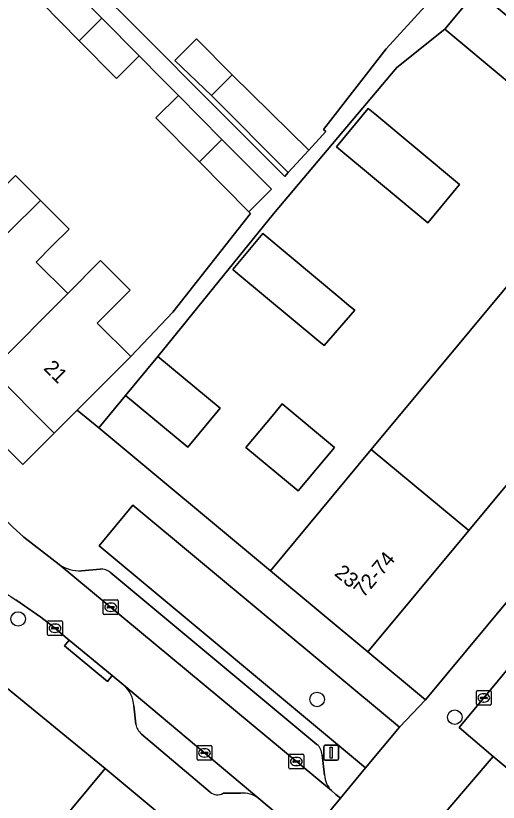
# Model space of a CAD drawing. Extents: x 162523 to 163266, y 381230 to 382050.
# Drawn here: x 162922.1 to 162954.6, y 381623.5 to 381676.5 of the extents above; entities that cross this region are included whole.
import ezdxf

# ---------------------------------------------------------------- set-up
doc = ezdxf.new("R2010")
doc.units = 0
for name, color, linetype in [('IMGEO_Boom', 7, 'Continuous'), ('IMGEO_Erf', 7, 'Continuous'), ('IMGEO_Groenvoorziening', 7, 'Continuous'), ('IMGEO_Kolk', 7, 'Continuous'), ('IMGEO_Lichtmast', 7, 'Continuous'), ('IMGEO_Muur', 7, 'Continuous'), ('IMGEO_Pand', 7, 'Continuous'), ('IMGEO_Pand_nummerreeks', 7, 'Continuous'), ('IMGEO_Parkeervlak_open', 7, 'Continuous'), ('IMGEO_Rijbaan_lokaal_open', 7, 'Continuous'), ('IMGEO_Voetpad_open', 7, 'Continuous')]:
    doc.layers.add(name, color=color, linetype=linetype)

msp = doc.modelspace()

# ---------------------------------------------------------------- linework, layer by layer
at = {"layer": 'IMGEO_Boom'}
for centre in [(162922.272, 381635.876), (162942.432, 381630.451), (162951.717, 381629.255)]:
    msp.add_circle(centre, 0.489, dxfattribs=at)
at = {"layer": 'IMGEO_Erf'}
for points in [[(162881.716, 381687.133), (162922.581, 381646.284), (162924.703, 381648.404), (162920.45, 381652.657), (162920.379, 381652.728), (162916.456, 381656.651), (162916.385, 381656.722), (162916.314, 381656.793), (162912.391, 381660.716), (162912.32, 381660.787), (162912.249, 381660.858), (162908.326, 381664.781), (162908.255, 381664.852), (162908.184, 381664.923), (162904.26, 381668.847), (162904.189, 381668.918), (162904.118, 381668.989), (162900.195, 381672.912), (162900.124, 381672.983), (162900.053, 381673.054), (162896.13, 381676.977)], [(162926.937, 381679.06), (162931.003, 381674.983), (162935.068, 381670.907), (162940.247, 381665.714), (162940.489, 381665.977), (162935.319, 381671.161), (162932.847, 381673.526), (162934.304, 381675.001), (162936.715, 381672.573), (162941.88, 381667.493), (162943.022, 381668.737), (162942.874, 381668.888), (162947.086, 381674.318), (162949.719, 381677.198)], [(162922.089, 381665.783), (162923.771, 381664.101), (162925.713, 381662.158), (162924.578, 381661.024), (162923.492, 381659.939), (162925.615, 381657.817), (162927.836, 381660.036), (162929.823, 381658.048), (162928.796, 381657.022), (162927.602, 381655.829), (162929.867, 381653.565), (162932.708, 381656.555), (162937.94, 381663.216), (162937.823, 381663.334), (162934.495, 381666.69), (162931.554, 381669.654), (162933.077, 381671.176), (162931.969, 381672.293), (162930.435, 381673.839), (162928.912, 381672.317), (162926.397, 381674.853), (162923.861, 381677.409)]]:
    msp.add_lwpolyline(points, dxfattribs=at)
for points in [[(162959.478, 381663.4), (162963.336, 381668.037), (162961.939, 381669.199), (162961.513, 381669.553), (162961.309, 381669.723), (162964.038, 381673.002), (162955.064, 381680.47), (162953.208, 381678.239), (162957.413, 381674.741), (162955.245, 381672.135), (162951.04, 381675.633), (162947.805, 381673.057), (162939.489, 381663.184), (162931.702, 381653.568), (162935.892, 381650.083), (162933.711, 381647.461), (162929.521, 381650.946), (162927.706, 381648.764), (162939.283, 381639.132), (162946.086, 381647.307)], [(162944.172, 381667.35), (162943.737, 381667.712), (162945.887, 381670.296), (162946.322, 381669.934), (162952.045, 381665.171), (162949.895, 381662.587)], [(162949.739, 381630.435), (162976.513, 381662.626), (162972.63, 381665.855), (162966.045, 381657.938), (162952.658, 381641.842), (162945.856, 381633.664)], [(162942.539, 381654.618), (162937.084, 381659.154), (162936.75, 381659.432), (162938.77, 381661.86), (162944.111, 381657.419), (162944.602, 381656.992), (162944.971, 381656.703), (162942.899, 381654.319)], [(162940.074, 381650.371), (162943.601, 381647.438), (162941.164, 381644.507), (162937.636, 381647.44), (162939.505, 381649.687)], [(162921.421, 381617.708), (162928.147, 381625.792), (162921.065, 381631.586), (162916.591, 381635.339), (162914.907, 381633.298), (162919.111, 381629.771), (162916.823, 381626.999), (162912.619, 381630.526), (162908.685, 381625.959), (162890.582, 381603.997), (162889.874, 381603.227), (162901.376, 381593.615), (162908.05, 381601.637)]]:
    msp.add_lwpolyline(points, close=True, dxfattribs=at)
at = {"layer": 'IMGEO_Groenvoorziening'}
msp.add_lwpolyline([(162947.985, 381628.574), (162930.014, 381643.539), (162927.728, 381640.815), (162945.701, 381625.847)], close=True, dxfattribs=at)
at = {"layer": 'IMGEO_Kolk'}
for p, q in [((162928.015, 381636.242), (162928.015, 381637.094)), ((162928.09, 381637.168), (162928.942, 381637.168)), ((162929.016, 381637.094), (162929.016, 381636.242)), ((162928.274, 381636.662), (162928.274, 381636.674)), ((162928.712, 381636.625), (162928.314, 381636.625)), ((162928.317, 381636.711), (162928.715, 381636.711)), ((162928.503, 381636.948), (162928.528, 381636.948)), ((162928.758, 381636.674), (162928.758, 381636.662)), ((162928.942, 381636.168), (162928.09, 381636.168)), ((162928.526, 381636.388), (162928.501, 381636.388)), ((162924.258, 381634.826), (162924.258, 381635.678)), ((162924.333, 381635.752), (162925.185, 381635.752)), ((162924.746, 381635.532), (162924.771, 381635.532)), ((162925.259, 381635.678), (162925.259, 381634.826)), ((162924.517, 381635.246), (162924.517, 381635.258)), ((162924.955, 381635.209), (162924.557, 381635.209)), ((162924.56, 381635.295), (162924.958, 381635.295)), ((162924.769, 381634.972), (162924.744, 381634.972)), ((162925.001, 381635.258), (162925.001, 381635.246)), ((162925.185, 381634.752), (162924.333, 381634.752)), ((162953.173, 381630.131), (162953.173, 381630.983)), ((162953.248, 381631.057), (162954.1, 381631.057)), ((162953.661, 381630.837), (162953.686, 381630.837)), ((162954.174, 381630.983), (162954.174, 381630.131)), ((162953.432, 381630.551), (162953.432, 381630.563)), ((162953.87, 381630.514), (162953.472, 381630.514)), ((162953.475, 381630.6), (162953.873, 381630.6)), ((162953.684, 381630.277), (162953.659, 381630.277)), ((162953.916, 381630.563), (162953.916, 381630.551)), ((162954.1, 381630.057), (162953.248, 381630.057)), ((162934.334, 381626.423), (162934.334, 381627.275)), ((162934.409, 381627.349), (162935.261, 381627.349)), ((162934.822, 381627.129), (162934.847, 381627.129)), ((162935.335, 381627.275), (162935.335, 381626.423)), ((162934.593, 381626.843), (162934.593, 381626.855)), ((162935.031, 381626.806), (162934.633, 381626.806)), ((162934.636, 381626.892), (162935.034, 381626.892)), ((162934.845, 381626.569), (162934.82, 381626.569)), ((162935.077, 381626.855), (162935.077, 381626.843)), ((162940.534, 381625.841), (162940.534, 381626.693)), ((162940.609, 381626.767), (162941.461, 381626.767)), ((162941.022, 381626.547), (162941.047, 381626.547)), ((162941.535, 381626.693), (162941.535, 381625.841)), ((162935.261, 381626.349), (162934.409, 381626.349)), ((162940.793, 381626.261), (162940.793, 381626.273)), ((162941.231, 381626.224), (162940.833, 381626.224)), ((162940.836, 381626.31), (162941.234, 381626.31)), ((162941.045, 381625.987), (162941.02, 381625.987)), ((162941.277, 381626.273), (162941.277, 381626.261)), ((162941.461, 381625.767), (162940.609, 381625.767))]:
    msp.add_line(p, q, dxfattribs=at)
for points in [[(162928.015, 381636.242), (162928.015, 381637.094)], [(162928.09, 381637.168), (162928.942, 381637.168)], [(162929.016, 381637.094), (162929.016, 381636.242)], [(162928.942, 381636.168), (162928.09, 381636.168)], [(162924.258, 381634.826), (162924.258, 381635.678)], [(162924.333, 381635.752), (162925.185, 381635.752)], [(162925.259, 381635.678), (162925.259, 381634.826)], [(162925.185, 381634.752), (162924.333, 381634.752)], [(162953.173, 381630.131), (162953.173, 381630.983)], [(162953.248, 381631.057), (162954.1, 381631.057)], [(162954.174, 381630.983), (162954.174, 381630.131)], [(162954.1, 381630.057), (162953.248, 381630.057)], [(162934.334, 381626.423), (162934.334, 381627.275)], [(162934.409, 381627.349), (162935.261, 381627.349)], [(162935.335, 381627.275), (162935.335, 381626.423)], [(162940.534, 381625.841), (162940.534, 381626.693)], [(162940.609, 381626.767), (162941.461, 381626.767)], [(162941.535, 381626.693), (162941.535, 381625.841)], [(162935.261, 381626.349), (162934.409, 381626.349)], [(162941.461, 381625.767), (162940.609, 381625.767)]]:
    msp.add_lwpolyline(points, dxfattribs=at)
for centre, radius, start, end in [((162928.092, 381637.092), 0.0765, 91.552, 178.448), ((162928.092, 381637.092), 0.0765, 91.552, 178.448), ((162928.94, 381637.092), 0.0765, 1.552, 88.448), ((162928.94, 381637.092), 0.0765, 1.552, 88.448), ((162928.314, 381636.671), 0.0403, 85.8775, 175.7526), ((162928.311, 381636.661), 0.0366, 178.938, 274.7102), ((162928.715, 381636.668), 0.043, 264.8664, 352.4533), ((162928.719, 381636.673), 0.0386, 1.7309, 96.639), ((162928.092, 381636.244), 0.0765, 181.552, 268.448), ((162928.092, 381636.244), 0.0765, 181.552, 268.448), ((162928.94, 381636.244), 0.0765, 271.552, 358.448), ((162928.94, 381636.244), 0.0765, 271.552, 358.448), ((162924.335, 381635.676), 0.0765, 91.552, 178.448), ((162924.335, 381635.676), 0.0765, 91.552, 178.448), ((162925.183, 381635.676), 0.0765, 1.552, 88.448), ((162925.183, 381635.676), 0.0765, 1.552, 88.448), ((162924.557, 381635.255), 0.0403, 85.8775, 175.7526), ((162924.554, 381635.245), 0.0366, 178.938, 274.7102), ((162924.958, 381635.252), 0.043, 264.8664, 352.4533), ((162924.962, 381635.257), 0.0386, 1.7309, 96.639), ((162924.335, 381634.828), 0.0765, 181.552, 268.448), ((162924.335, 381634.828), 0.0765, 181.552, 268.448), ((162925.183, 381634.828), 0.0765, 271.552, 358.448), ((162925.183, 381634.828), 0.0765, 271.552, 358.448), ((162953.25, 381630.981), 0.0765, 91.552, 178.448), ((162953.25, 381630.981), 0.0765, 91.552, 178.448), ((162954.098, 381630.981), 0.0765, 1.552, 88.448), ((162954.098, 381630.981), 0.0765, 1.552, 88.448), ((162953.25, 381630.133), 0.0765, 181.552, 268.448), ((162953.25, 381630.133), 0.0765, 181.552, 268.448), ((162953.472, 381630.56), 0.0403, 85.8775, 175.7526), ((162953.469, 381630.55), 0.0366, 178.938, 274.7102), ((162953.873, 381630.557), 0.043, 264.8664, 352.4533), ((162953.877, 381630.562), 0.0386, 1.7309, 96.639), ((162954.098, 381630.133), 0.0765, 271.552, 358.448), ((162954.098, 381630.133), 0.0765, 271.552, 358.448), ((162934.411, 381627.273), 0.0765, 91.552, 178.448), ((162934.411, 381627.273), 0.0765, 91.552, 178.448), ((162935.259, 381627.273), 0.0765, 1.552, 88.448), ((162935.259, 381627.273), 0.0765, 1.552, 88.448), ((162934.411, 381626.425), 0.0765, 181.552, 268.448), ((162934.411, 381626.425), 0.0765, 181.552, 268.448), ((162934.633, 381626.852), 0.0403, 85.8775, 175.7526), ((162934.63, 381626.842), 0.0366, 178.938, 274.7102), ((162935.034, 381626.849), 0.043, 264.8664, 352.4533), ((162935.038, 381626.854), 0.0386, 1.7309, 96.639), ((162935.259, 381626.425), 0.0765, 271.552, 358.448), ((162935.259, 381626.425), 0.0765, 271.552, 358.448), ((162940.611, 381626.691), 0.0765, 91.552, 178.448), ((162940.611, 381626.691), 0.0765, 91.552, 178.448), ((162941.459, 381626.691), 0.0765, 1.552, 88.448), ((162941.459, 381626.691), 0.0765, 1.552, 88.448), ((162940.833, 381626.27), 0.0403, 85.8775, 175.7526), ((162940.83, 381626.26), 0.0366, 178.938, 274.7102), ((162941.234, 381626.267), 0.043, 264.8664, 352.4533), ((162941.238, 381626.272), 0.0386, 1.7309, 96.639), ((162940.611, 381625.843), 0.0765, 181.552, 268.448), ((162940.611, 381625.843), 0.0765, 181.552, 268.448), ((162941.459, 381625.843), 0.0765, 271.552, 358.448), ((162941.459, 381625.843), 0.0765, 271.552, 358.448)]:
    msp.add_arc(centre, radius, start, end, dxfattribs=at)
for centre, major_axis, ratio, start_param, end_param in [((162928.502, 381636.668), (-0.387, 0.002), 0.722429, 4.712389, 7.853982), ((162928.527, 381636.668), (-0.39, 0.002), 0.717154, 1.570796, 4.712389), ((162924.745, 381635.252), (-0.387, 0.002), 0.722429, 4.712389, 7.853982), ((162924.77, 381635.252), (-0.39, 0.002), 0.717154, 1.570796, 4.712389), ((162953.66, 381630.557), (-0.387, 0.002), 0.722429, 4.712389, 7.853982), ((162953.685, 381630.557), (-0.39, 0.002), 0.717154, 1.570796, 4.712389), ((162934.821, 381626.849), (-0.387, 0.002), 0.722429, 4.712389, 7.853982), ((162934.846, 381626.849), (-0.39, 0.002), 0.717154, 1.570796, 4.712389), ((162941.021, 381626.267), (-0.387, 0.002), 0.722429, 4.712389, 7.853982), ((162941.046, 381626.267), (-0.39, 0.002), 0.717154, 1.570796, 4.712389)]:
    msp.add_ellipse(centre, major_axis=major_axis, ratio=ratio, start_param=start_param, end_param=end_param, dxfattribs=at)
at = {"layer": 'IMGEO_Lichtmast'}
for p, q in [((162942.887, 381626.457), (162942.887, 381627.257)), ((162942.887, 381627.257), (162942.887, 381626.457)), ((162942.987, 381627.357), (162943.777, 381627.357)), ((162943.777, 381627.357), (162942.987, 381627.357)), ((162943.877, 381627.257), (162943.877, 381626.457)), ((162943.877, 381626.457), (162943.877, 381627.257)), ((162943.777, 381626.357), (162942.987, 381626.357)), ((162942.987, 381626.357), (162943.777, 381626.357))]:
    msp.add_line(p, q, dxfattribs=at)
msp.add_lwpolyline([(162943.307, 381627.232), (162943.457, 381627.232), (162943.457, 381626.482), (162943.307, 381626.482), (162943.307, 381627.232)], dxfattribs=at)
for centre, start, end in [((162942.987, 381627.257), 90, 180), ((162942.987, 381627.257), 90, 180), ((162943.777, 381627.257), 0, 90), ((162943.777, 381627.257), 360, 90), ((162942.987, 381626.457), 180, 270), ((162942.987, 381626.457), 180, 270), ((162943.777, 381626.457), 270, 0), ((162943.777, 381626.457), 270, 0)]:
    msp.add_arc(centre, 0.1, start, end, dxfattribs=at)
at = {"layer": 'IMGEO_Muur'}
for points in [[(162939.283, 381639.132), (162927.706, 381648.764)], [(162928.147, 381625.792), (162921.065, 381631.586)]]:
    msp.add_lwpolyline(points, dxfattribs=at)
at = {"layer": 'IMGEO_Pand'}
for points in [[(162925.385, 381678.931), (162923.861, 381677.409), (162926.397, 381674.853), (162927.92, 381676.375)], [(162955.245, 381672.135), (162957.413, 381674.741), (162953.208, 381678.239), (162951.04, 381675.633)], [(162930.435, 381673.839), (162927.92, 381676.375), (162926.397, 381674.853), (162928.912, 381672.317)], [(162935.319, 381671.161), (162936.715, 381672.573), (162934.304, 381675.001), (162932.847, 381673.526)], [(162936.715, 381672.573), (162935.319, 381671.161), (162940.489, 381665.977), (162941.88, 381667.493)], [(162933.077, 381671.176), (162931.554, 381669.654), (162934.495, 381666.69), (162936.018, 381668.212)], [(162945.887, 381670.296), (162943.737, 381667.712), (162944.172, 381667.35), (162949.895, 381662.587), (162952.045, 381665.171), (162946.322, 381669.934)], [(162936.018, 381668.212), (162934.495, 381666.69), (162937.823, 381663.334), (162939.352, 381664.851)], [(162916.385, 381656.722), (162916.563, 381656.899), (162921.63, 381661.962), (162923.771, 381664.101), (162922.089, 381665.783), (162920.263, 381663.959), (162919.867, 381663.564), (162917.484, 381665.947), (162912.499, 381660.966), (162912.32, 381660.787), (162912.391, 381660.716), (162916.314, 381656.793)], [(162920.45, 381652.657), (162920.626, 381652.832), (162925.615, 381657.817), (162923.492, 381659.939), (162924.578, 381661.024), (162925.713, 381662.158), (162923.771, 381664.101), (162921.63, 381661.962), (162916.563, 381656.899), (162916.385, 381656.722), (162916.456, 381656.651), (162920.379, 381652.728)], [(162952.658, 381641.842), (162966.045, 381657.938), (162959.478, 381663.4), (162946.086, 381647.307)], [(162942.539, 381654.618), (162942.899, 381654.319), (162944.971, 381656.703), (162944.602, 381656.992), (162944.111, 381657.419), (162938.77, 381661.86), (162936.75, 381659.432), (162937.084, 381659.154)], [(162920.45, 381652.657), (162924.703, 381648.404), (162926.264, 381649.964), (162928.24, 381651.939), (162929.867, 381653.565), (162927.602, 381655.829), (162928.796, 381657.022), (162929.823, 381658.048), (162927.836, 381660.036), (162925.615, 381657.817), (162920.626, 381652.832)], [(162933.711, 381647.461), (162935.892, 381650.083), (162931.702, 381653.568), (162929.521, 381650.946)], [(162939.505, 381649.687), (162937.636, 381647.44), (162941.164, 381644.507), (162943.601, 381647.438), (162940.074, 381650.371)], [(162952.658, 381641.842), (162946.086, 381647.307), (162939.283, 381639.132), (162945.856, 381633.664)], [(162927.977, 381612.195), (162934.732, 381620.307), (162928.147, 381625.792), (162921.421, 381617.708)]]:
    msp.add_lwpolyline(points, close=True, dxfattribs=at)
at = {"layer": 'IMGEO_Parkeervlak_open'}
for points in [[(162925.045, 381639.55), (162943.398, 381624.302)], [(162927.793, 381639.233), (162926.538, 381639.132)], [(162942.421, 381627.412), (162928.514, 381638.984)], [(162938.502, 381623.781), (162929.391, 381631.408)], [(162930.079, 381630.023), (162930.208, 381628.775)], [(162930.589, 381628.121), (162935.214, 381624.204)], [(162942.941, 381625.35), (162942.765, 381626.714)], [(162936.096, 381624.129), (162937.27, 381624.135)]]:
    msp.add_lwpolyline(points, dxfattribs=at)
for centre, radius, start, end in [((162926.43, 381641.622), 2.492, 236.2374, 272.481), ((162927.899, 381638.371), 0.868, 44.8967, 96.9982), ((162928.066, 381629.887), 2.017, 3.8789, 48.953), ((162931.316, 381628.982), 1.127, 190.6053, 229.8422), ((162941.862, 381626.703), 0.903, 0.7184, 51.7531), ((162944.609, 381625.454), 1.672, 183.5644, 223.5566), ((162935.705, 381624.757), 0.74, 228.3957, 301.8835), ((162937.401, 381622.27), 1.869, 53.9149, 94.0224)]:
    msp.add_arc(centre, radius, start, end, dxfattribs=at)
at = {"layer": 'IMGEO_Rijbaan_lokaal_open'}
for points in [[(162975.131, 381656.377), (162952.008, 381628.554), (162954.316, 381626.612), (162956.624, 381624.669), (162956.912, 381625.027), (162957.121, 381625.277), (162981.783, 381654.855), (162978.431, 381657.733), (162978.258, 381657.512)], [(162922.11, 381637.169), (162923.792, 381636.009), (162924.592, 381635.395), (162925.718, 381634.445), (162928.612, 381632.057), (162929.391, 381631.408), (162938.502, 381623.781), (162941.732, 381621.049), (162944.009, 381623.798), (162943.706, 381624.046), (162943.398, 381624.302), (162925.045, 381639.55), (162922.663, 381641.401), (162921.894, 381642.081), (162921.134, 381642.861), (162916.129, 381647.892), (162913.528, 381645.291), (162919.687, 381639.115)]]:
    msp.add_lwpolyline(points, dxfattribs=at)
msp.add_arc((162929.201, 381648.48), 13.35, 224.5469, 237.9147, dxfattribs=at)
at = {"layer": 'IMGEO_Voetpad_open'}
for points in [[(162862.821, 381717.136), (162859.084, 381716.26), (162859.316, 381715.205), (162862.283, 381703.406), (162863.706, 381697.45), (162864.542, 381694.268), (162878.048, 381675.26), (162879.384, 381673.963), (162879.464, 381673.885), (162916.21, 381636.979), (162915.574, 381636.334), (162916.591, 381635.339), (162921.065, 381631.586), (162928.147, 381625.792), (162934.732, 381620.307), (162938.568, 381617.099), (162941.732, 381621.049), (162938.502, 381623.781)], [(162943.398, 381624.302), (162943.706, 381624.046), (162944.009, 381623.798), (162945.701, 381625.847), (162927.728, 381640.815), (162930.014, 381643.539), (162947.985, 381628.574), (162949.739, 381630.435), (162945.856, 381633.664), (162939.283, 381639.132), (162927.706, 381648.764), (162926.264, 381649.964), (162924.703, 381648.404), (162922.581, 381646.284), (162881.716, 381687.133), (162883.851, 381689.256), (162885.269, 381690.666), (162884.235, 381691.7), (162882.007, 381693.926), (162879.774, 381696.157)], [(162925.385, 381678.931), (162927.92, 381676.375), (162930.435, 381673.839), (162931.969, 381672.293), (162933.077, 381671.176), (162936.018, 381668.212), (162939.352, 381664.851), (162937.823, 381663.334), (162937.94, 381663.216), (162932.708, 381656.555), (162929.867, 381653.565), (162928.24, 381651.939), (162926.264, 381649.964), (162927.706, 381648.764), (162929.521, 381650.946), (162931.702, 381653.568), (162939.489, 381663.184), (162947.805, 381673.057), (162951.04, 381675.633), (162953.208, 381678.239)], [(162949.719, 381677.198), (162947.086, 381674.318), (162942.874, 381668.888), (162943.022, 381668.737), (162941.88, 381667.493), (162940.489, 381665.977), (162940.247, 381665.714), (162935.068, 381670.907), (162931.003, 381674.983), (162926.937, 381679.06)], [(162976.513, 381662.626), (162949.739, 381630.435), (162947.985, 381628.574), (162945.701, 381625.847), (162944.009, 381623.798), (162941.732, 381621.049)], [(162954.316, 381626.612), (162952.008, 381628.554), (162975.131, 381656.377)], [(162921.894, 381642.081), (162922.663, 381641.401), (162925.045, 381639.55)], [(162926.538, 381639.132), (162927.793, 381639.233)], [(162928.514, 381638.984), (162942.421, 381627.412)], [(162929.391, 381631.408), (162928.612, 381632.057), (162928.294, 381631.672), (162925.4, 381634.06), (162925.718, 381634.445), (162924.592, 381635.395), (162923.792, 381636.009), (162922.11, 381637.169)], [(162930.208, 381628.775), (162930.079, 381630.023)], [(162935.214, 381624.204), (162930.589, 381628.121)], [(162942.765, 381626.714), (162942.941, 381625.35)], [(162949.795, 381621.313), (162954.316, 381626.612)], [(162957.121, 381625.277), (162956.912, 381625.027), (162956.624, 381624.669), (162954.316, 381626.612), (162949.795, 381621.313), (162952.1, 381619.384), (162953.023, 381616.223), (162954.837, 381618.426), (162957.284, 381621.356), (162958.942, 381623.327)], [(162937.27, 381624.135), (162936.096, 381624.129)]]:
    msp.add_lwpolyline(points, dxfattribs=at)
msp.add_lwpolyline([(162928.612, 381632.057), (162925.718, 381634.445), (162925.4, 381634.06), (162928.294, 381631.672)], close=True, dxfattribs=at)
for centre, radius, start, end in [((162929.201, 381648.48), 13.35, 224.5469, 237.9147), ((162926.43, 381641.622), 2.492, 236.2374, 272.481), ((162927.899, 381638.371), 0.868, 44.8967, 96.9982), ((162928.066, 381629.887), 2.017, 3.8789, 48.953), ((162931.316, 381628.982), 1.127, 190.6053, 229.8422), ((162941.862, 381626.703), 0.903, 0.7184, 51.7531), ((162944.609, 381625.454), 1.672, 183.5644, 223.5566), ((162935.705, 381624.757), 0.74, 228.3957, 301.8835), ((162937.401, 381622.27), 1.869, 53.9149, 94.0224)]:
    msp.add_arc(centre, radius, start, end, dxfattribs=at)

# ---------------------------------------------------------------- texts
at = {"layer": 'IMGEO_Pand_nummerreeks'}
for s, rotation, p in [('21', 315, (162923.938, 381652.733)), ('72-74', 50.0636, (162945.565, 381637.261)), ('23', 320.2433, (162943.546, 381638.864))]:
    msp.add_text(s, height=1, rotation=rotation, dxfattribs=at).set_placement(p)

doc.saveas('drawing.dxf')
